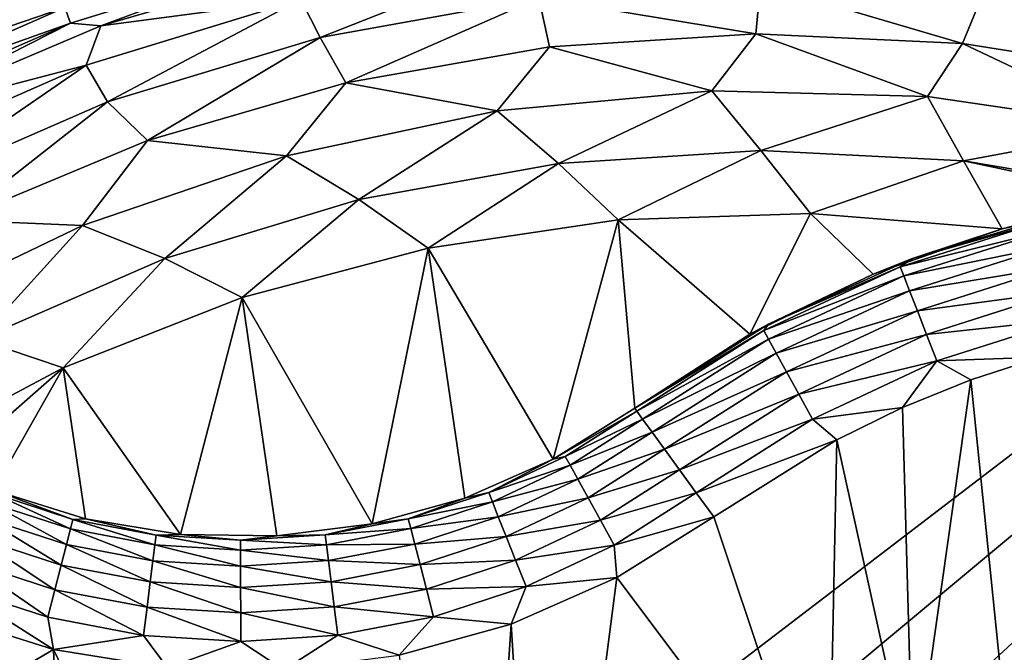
# Model space of a CAD drawing. Header units: metres. Extents: x -205 to 205, y -104 to 104.
# Tile 550 of 656: x -92.61 to -85.28, y 53.42 to 58.13. Entities that reach past the tile are written whole.
import ezdxf

# ---------------------------------------------------------------- set-up
doc = ezdxf.new("R2010")
doc.units = ezdxf.units.M
doc.layers.add('solid_01_2-CONSUMER_EHM_BOX_SW0001', color=7, linetype='CONTINUOUS')

msp = doc.modelspace()

# ---------------------------------------------------------------- linework, layer by layer
at = {"layer": 'solid_01_2-CONSUMER_EHM_BOX_SW0001'}
for points in [[(-200.010849, -74.958488), (-200.010773, 75.041512), (-0.010778, 75.04142)], [(-0.010849, -74.95858), (-200.010849, -74.958488), (-0.010778, 75.04142)], [(-91.959076, 42.820488, 75), (-76.402473, 63.637558, 75), (-185.602478, 63.645401, 75)], [(-92.726151, 42.986298, 75), (-91.959076, 42.820488, 75), (-185.602478, 63.645401, 75)], [(-91.959076, 42.820488, 75), (-91.220596, 42.545918, 75), (-76.402473, 63.637558, 75)], [(-91.220596, 42.545918, 75), (-90.529961, 42.169308, 75), (-76.402473, 63.637558, 75)], [(-90.529961, 42.169308, 75), (-89.900307, 41.698193, 75), (-76.402473, 63.637558, 75)], [(-89.900307, 41.698193, 75), (-89.343697, 41.141418, 75), (-76.402473, 63.637558, 75)], [(-89.343697, 41.141418, 75), (-88.872765, 40.511635, 75), (-76.402473, 63.637558, 75)], [(-88.872765, 40.511635, 75), (-88.496353, 39.820889, 75), (-76.402473, 63.637558, 75)], [(-88.496353, 39.820889, 75), (-88.221992, 39.082336, 75), (-76.402473, 63.637558, 75)], [(-88.221992, 39.082336, 75), (-88.056404, 38.315208, 75), (-76.402473, 63.637558, 75)], [(-88.056404, 38.315208, 75), (-88.001671, 37.540459, 75), (-76.402473, 63.637558, 75)], [(-88.001671, 37.540459, 75), (-76.416145, -63.561199, 75), (-76.402473, 63.637558, 75)], [(-93.403549, 48.638783, 72), (-93.402618, 61.638783, 72), (-76.402618, 61.637558, 72)], [(-92.09169, 48.560181, 72), (-93.403549, 48.638783, 72), (-76.402618, 61.637558, 72)], [(-90.799141, 48.325825, 72), (-92.09169, 48.560181, 72), (-76.402618, 61.637558, 72)], [(-89.54319, 47.938854, 72), (-90.799141, 48.325825, 72), (-76.402618, 61.637558, 72)], [(-88.342354, 47.404858, 72), (-89.54319, 47.938854, 72), (-76.402618, 61.637558, 72)], [(-87.214264, 46.731796, 72), (-88.342354, 47.404858, 72), (-76.402618, 61.637558, 72)], [(-87.214264, 46.731796, 72), (-76.402618, 61.637558, 72), (-86.174004, 45.928665, 72)], [(-76.402618, 61.637558, 72), (-75.4561, 61.573204, 72), (-86.174004, 45.928665, 72)], [(-75.4561, 61.573204, 72), (-74.527603, 61.381626, 72), (-86.174004, 45.928665, 72)], [(-74.527603, 61.381626, 72), (-73.632462, 61.065891, 72), (-86.174004, 45.928665, 72)], [(-73.632462, 61.065891, 72), (-72.789238, 60.632545, 72), (-86.174004, 45.928665, 72)], [(-72.789238, 60.632545, 72), (-72.011803, 60.088829, 72), (-86.174004, 45.928665, 72)], [(-86.174004, 45.928665, 69.5), (-86.174004, 45.928665, 72), (-72.011803, 60.088829, 72)], [(-81.273361, 50.828602, 65.447258), (-86.174004, 45.928665, 69.5), (-72.011803, 60.088829, 72)], [(-86.650719, 44.391434, 63.120499), (-71.694603, 59.345398, 69), (-71.170792, 58.808552, 69)], [(-86.650719, 44.391434, 63.120499), (-81.273361, 50.828602, 65.447258), (-71.694603, 59.345398, 69)], [(-86.650719, 44.391434, 63.120499), (-71.170792, 58.808552, 69), (-80.26696, 49.713688, 65.42598)], [(-98.666054, 57.931667, 1.571667), (-92.188324, 58.584389, 1.571667), (-97.806526, 58.60363, 1.571667)], [(-98.666054, 57.931667, 1.571667), (-93.876038, 57.868992, 1.571667), (-92.188324, 58.584389, 1.571667)], [(-92.188324, 58.584389, 1.571667), (-93.876038, 57.868992, 1.571667), (-92.33049, 58.357487, 1.656628)], [(-92.236137, 58.103554, 1.911131), (-90.600891, 58.607101, 1.911131), (-92.27916, 58.219341, 1.771182)], [(-92.236137, 58.103554, 1.911131), (-92.011124, 58.08403, 2.071429), (-90.600891, 58.607101, 1.911131)], [(-90.600891, 58.607101, 1.911131), (-92.011124, 58.08403, 2.071429), (-90.313248, 58.577309, 2.071429)], [(-90.313248, 58.577309, 2.071429), (-92.011124, 58.08403, 2.071429), (-90.520653, 58.281548, 2.474663)], [(-88.876305, 58.588593, 2.474663), (-90.520653, 58.281548, 2.474663), (-90.375175, 57.996407, 2.826262)], [(-88.876305, 58.588593, 2.474663), (-90.375175, 57.996407, 2.826262), (-88.746117, 58.290958, 2.826262)], [(-93.876038, 57.868992, 1.571667), (-93.926064, 57.658615, 1.656628), (-92.33049, 58.357487, 1.656628)], [(-92.27916, 58.219341, 1.771182), (-92.33049, 58.357487, 1.656628), (-93.926064, 57.658615, 1.656628)], [(-87.12822, 58.023987, 3.113388), (-87.093987, 58.395996, 2.826262), (-88.746117, 58.290958, 2.826262)], [(-87.12822, 58.023987, 3.113388), (-85.588776, 57.951984, 3.113388), (-87.093987, 58.395996, 2.826262)], [(-85.588776, 57.951984, 3.113388), (-85.44075, 58.310116, 2.826262), (-87.093987, 58.395996, 2.826262)], [(-83.884506, 58.370644, 2.474663), (-85.44075, 58.310116, 2.826262), (-83.808388, 58.034466, 2.826262)], [(-90.520653, 58.281548, 2.474663), (-92.119347, 57.789257, 2.474663), (-91.95948, 57.516254, 2.826262)], [(-92.011124, 58.08403, 2.071429), (-92.119347, 57.789257, 2.474663), (-90.520653, 58.281548, 2.474663)], [(-90.520653, 58.281548, 2.474663), (-91.95948, 57.516254, 2.826262), (-90.375175, 57.996407, 2.826262)], [(-90.184143, 57.659634, 3.113388), (-88.746117, 58.290958, 2.826262), (-90.375175, 57.996407, 2.826262)], [(-90.184143, 57.659634, 3.113388), (-88.666237, 57.92614, 3.113388), (-88.746117, 58.290958, 2.826262)], [(-88.666237, 57.92614, 3.113388), (-87.12822, 58.023987, 3.113388), (-88.746117, 58.290958, 2.826262)], [(-85.588776, 57.951984, 3.113388), (-84.066605, 57.71101, 3.113388), (-85.44075, 58.310116, 2.826262)], [(-84.066605, 57.71101, 3.113388), (-83.808388, 58.034466, 2.826262), (-85.44075, 58.310116, 2.826262)], [(-93.859329, 57.52721, 1.771182), (-92.27916, 58.219341, 1.771182), (-93.926064, 57.658615, 1.656628)], [(-92.236137, 58.103554, 1.911131), (-92.27916, 58.219341, 1.771182), (-93.859329, 57.52721, 1.771182)], [(-93.803398, 57.41708, 1.911131), (-92.236137, 58.103554, 1.911131), (-93.859329, 57.52721, 1.771182)], [(-93.803398, 57.41708, 1.911131), (-93.638641, 57.393188, 2.071429), (-92.236137, 58.103554, 1.911131)], [(-92.236137, 58.103554, 1.911131), (-93.638641, 57.393188, 2.071429), (-92.011124, 58.08403, 2.071429)], [(-92.011124, 58.08403, 2.071429), (-93.638641, 57.393188, 2.071429), (-92.119347, 57.789257, 2.474663)], [(-91.663506, 57.227703, 3.113388), (-90.375175, 57.996407, 2.826262), (-91.95948, 57.516254, 2.826262)], [(-91.663506, 57.227703, 3.113388), (-90.184143, 57.659634, 3.113388), (-90.375175, 57.996407, 2.826262)], [(-87.456139, 57.598259, 3.325905), (-87.12822, 58.023987, 3.113388), (-88.666237, 57.92614, 3.113388)], [(-87.456139, 57.598259, 3.325905), (-85.850578, 57.555862, 3.325905), (-87.12822, 58.023987, 3.113388)], [(-85.850578, 57.555862, 3.325905), (-85.588776, 57.951984, 3.113388), (-87.12822, 58.023987, 3.113388)], [(-89.055458, 57.450581, 3.325905), (-88.666237, 57.92614, 3.113388), (-90.184143, 57.659634, 3.113388)], [(-89.055458, 57.450581, 3.325905), (-87.456139, 57.598259, 3.325905), (-88.666237, 57.92614, 3.113388)], [(-85.850578, 57.555862, 3.325905), (-84.261284, 57.323982, 3.325905), (-85.588776, 57.951984, 3.113388)], [(-84.261284, 57.323982, 3.325905), (-84.066605, 57.71101, 3.113388), (-85.588776, 57.951984, 3.113388)], [(-92.119347, 57.789257, 2.474663), (-93.651581, 57.118126, 2.474663), (-93.477974, 56.856888, 2.826262)], [(-93.638641, 57.393188, 2.071429), (-93.651581, 57.118126, 2.474663), (-92.119347, 57.789257, 2.474663)], [(-92.119347, 57.789257, 2.474663), (-93.477974, 56.856888, 2.826262), (-91.95948, 57.516254, 2.826262)], [(-90.626106, 57.114895, 3.325905), (-90.184143, 57.659634, 3.113388), (-91.663506, 57.227703, 3.113388)], [(-90.626106, 57.114895, 3.325905), (-89.055458, 57.450581, 3.325905), (-90.184143, 57.659634, 3.113388)], [(-88.599319, 57.057735, 3.45631), (-87.456139, 57.598259, 3.325905), (-89.055458, 57.450581, 3.325905)], [(-88.599319, 57.057735, 3.45631), (-87.090454, 57.154068, 3.45631), (-87.456139, 57.598259, 3.325905)], [(-87.090454, 57.154068, 3.45631), (-85.850578, 57.555862, 3.325905), (-87.456139, 57.598259, 3.325905)], [(-87.090454, 57.154068, 3.45631), (-85.580521, 57.076073, 3.45631), (-85.850578, 57.555862, 3.325905)], [(-85.580521, 57.076073, 3.45631), (-84.261284, 57.323982, 3.325905), (-85.850578, 57.555862, 3.325905)], [(-93.086349, 56.635601, 3.113388), (-91.95948, 57.516254, 2.826262), (-93.477974, 56.856888, 2.826262)], [(-93.086349, 56.635601, 3.113388), (-91.663506, 57.227703, 3.113388), (-91.95948, 57.516254, 2.826262)], [(-90.087074, 56.788353, 3.45631), (-89.055458, 57.450581, 3.325905), (-90.626106, 57.114895, 3.325905)], [(-90.087074, 56.788353, 3.45631), (-88.599319, 57.057735, 3.45631), (-89.055458, 57.450581, 3.325905)], [(-85.580521, 57.076073, 3.45631), (-84.093651, 56.826305, 3.456213), (-84.261284, 57.323982, 3.325905)], [(-92.146065, 56.595909, 3.325905), (-91.663506, 57.227703, 3.113388), (-93.086349, 56.635601, 3.113388)], [(-92.146065, 56.595909, 3.325905), (-90.626106, 57.114895, 3.325905), (-91.663506, 57.227703, 3.113388)], [(-91.533928, 56.34951, 3.45631), (-90.626106, 57.114895, 3.325905), (-92.146065, 56.595909, 3.325905)], [(-91.533928, 56.34951, 3.45631), (-90.087074, 56.788353, 3.45631), (-90.626106, 57.114895, 3.325905)], [(-88.153664, 56.637222, 3.5), (-87.090454, 57.154068, 3.45631), (-88.599319, 57.057735, 3.45631)], [(-88.153664, 56.637222, 3.5), (-86.720955, 56.685646, 3.5), (-87.090454, 57.154068, 3.45631)], [(-86.720955, 56.685646, 3.5), (-85.580521, 57.076073, 3.45631), (-87.090454, 57.154068, 3.45631)], [(-89.571434, 56.427036, 3.5), (-88.599319, 57.057735, 3.45631), (-90.087074, 56.788353, 3.45631)], [(-89.571434, 56.427036, 3.5), (-88.153664, 56.637222, 3.5), (-88.599319, 57.057735, 3.45631)], [(-86.720955, 56.685646, 3.5), (-85.292168, 56.571655, 3.5), (-85.580521, 57.076073, 3.45631)], [(-84.27494, 56.79895, 3.467786), (-84.093651, 56.826305, 3.456213), (-85.580521, 57.076073, 3.45631)], [(-85.292168, 56.571655, 3.5), (-84.27494, 56.79895, 3.467786), (-85.580521, 57.076073, 3.45631)], [(-84.833466, 56.689934, 12.5), (-84.27494, 56.79895, 3.467786), (-85.292168, 56.571655, 3.5)], [(-90.956604, 56.057697, 3.5), (-90.087074, 56.788353, 3.45631), (-91.533928, 56.34951, 3.45631)], [(-90.956604, 56.057697, 3.5), (-89.571434, 56.427036, 3.5), (-90.087074, 56.788353, 3.45631)], [(-87.172394, 55.78521, 3.5), (-86.720955, 56.685646, 3.5), (-88.153664, 56.637222, 3.5)], [(-86.255249, 56.233364, 3.5), (-86.720955, 56.685646, 3.5), (-87.172394, 55.78521, 3.5)], [(-86.255249, 56.233364, 3.5), (-85.292168, 56.571655, 3.5), (-86.720955, 56.685646, 3.5)], [(-85.961761, 56.349945, 12.5), (-84.833466, 56.689934, 12.5), (-85.292168, 56.571655, 3.5)], [(-84.983841, 56.628273, 12.722372), (-84.833466, 56.689934, 12.5), (-85.961761, 56.349945, 12.5)], [(-93.594017, 55.900898, 3.325905), (-92.146065, 56.595909, 3.325905), (-93.086349, 56.635601, 3.113388)], [(-92.920647, 55.747036, 3.45631), (-92.146065, 56.595909, 3.325905), (-93.594017, 55.900898, 3.325905)], [(-92.920647, 55.747036, 3.45631), (-91.533928, 56.34951, 3.45631), (-92.146065, 56.595909, 3.325905)], [(-88.639824, 54.853497, 3.5), (-88.153664, 56.637222, 3.5), (-89.571434, 56.427036, 3.5)], [(-88.639824, 54.853497, 3.5), (-88.031158, 55.23325, 3.5), (-88.153664, 56.637222, 3.5)], [(-87.172394, 55.78521, 3.5), (-88.153664, 56.637222, 3.5), (-88.031158, 55.23325, 3.5)], [(-86.05275, 56.288223, 12.722422), (-84.983841, 56.628273, 12.722372), (-85.961761, 56.349945, 12.5)], [(-84.965981, 56.556435, 12.933949), (-84.983841, 56.628273, 12.722372), (-86.05275, 56.288223, 12.722422)], [(-85.961761, 56.349945, 12.5), (-85.292168, 56.571655, 3.5), (-86.255249, 56.233364, 3.5)], [(-84.965981, 56.556435, 12.933949), (-86.05275, 56.288223, 12.722422), (-86.025818, 56.219261, 12.933994)], [(-84.965981, 56.556435, 12.933949), (-86.025818, 56.219261, 12.933994), (-84.937195, 56.44067, 13.123721)], [(-86.025818, 56.219261, 12.933994), (-85.982422, 56.108135, 13.123761), (-84.937195, 56.44067, 13.123721)], [(-84.937195, 56.44067, 13.123721), (-85.982422, 56.108135, 13.123761), (-84.898941, 56.286789, 13.282156)], [(-89.987885, 54.372986, 3.5), (-89.571434, 56.427036, 3.5), (-90.956604, 56.057697, 3.5)], [(-89.296577, 54.564758, 3.5), (-89.571434, 56.427036, 3.5), (-89.987885, 54.372986, 3.5)], [(-88.639824, 54.853497, 3.5), (-89.571434, 56.427036, 3.5), (-89.296577, 54.564758, 3.5)], [(-92.290512, 55.534241, 3.5), (-91.533928, 56.34951, 3.45631), (-92.920647, 55.747036, 3.45631)], [(-92.290512, 55.534241, 3.5), (-90.956604, 56.057697, 3.5), (-91.533928, 56.34951, 3.45631)], [(-87.069206, 55.813847, 12.722471), (-86.05275, 56.288223, 12.722422), (-87.034142, 55.861431, 12.5)], [(-86.025818, 56.219261, 12.933994), (-86.05275, 56.288223, 12.722422), (-87.069206, 55.813847, 12.722471)], [(-87.034142, 55.861431, 12.5), (-85.961761, 56.349945, 12.5), (-86.255249, 56.233364, 3.5)], [(-86.05275, 56.288223, 12.722422), (-85.961761, 56.349945, 12.5), (-87.034142, 55.861431, 12.5)], [(-85.982422, 56.108135, 13.123761), (-85.924736, 55.960426, 13.282187), (-84.898941, 56.286789, 13.282156)], [(-84.898941, 56.286789, 13.282156), (-85.924736, 55.960426, 13.282187), (-84.853134, 56.102528, 13.401292)], [(-87.034142, 55.861431, 12.5), (-86.255249, 56.233364, 3.5), (-87.172394, 55.78521, 3.5)], [(-86.025818, 56.219261, 12.933994), (-87.069206, 55.813847, 12.722471), (-87.033638, 55.748901, 12.93404)], [(-86.025818, 56.219261, 12.933994), (-87.033638, 55.748901, 12.93404), (-85.982422, 56.108135, 13.123761)], [(-87.033638, 55.748901, 12.93404), (-86.976341, 55.644253, 13.123801), (-85.982422, 56.108135, 13.123761)], [(-85.982422, 56.108135, 13.123761), (-86.976341, 55.644253, 13.123801), (-85.924736, 55.960426, 13.282187)], [(-85.924736, 55.960426, 13.282187), (-85.855667, 55.783558, 13.401314), (-84.853134, 56.102528, 13.401292)], [(-84.853134, 56.102528, 13.401292), (-85.855667, 55.783558, 13.401314), (-84.802071, 55.897144, 13.475143)], [(-91.416847, 54.294037, 3.5), (-90.956604, 56.057697, 3.5), (-92.290512, 55.534241, 3.5)], [(-90.699532, 54.28212, 3.5), (-90.956604, 56.057697, 3.5), (-91.416847, 54.294037, 3.5)], [(-89.987885, 54.372986, 3.5), (-90.956604, 56.057697, 3.5), (-90.699532, 54.28212, 3.5)], [(-86.976341, 55.644253, 13.123801), (-86.900177, 55.505157, 13.282219), (-85.924736, 55.960426, 13.282187)], [(-85.924736, 55.960426, 13.282187), (-86.900177, 55.505157, 13.282219), (-85.855667, 55.783558, 13.401314)], [(-87.034142, 55.861431, 12.5), (-87.172394, 55.78521, 3.5), (-88.031158, 55.23325, 3.5)], [(-88.031158, 55.23325, 12.5), (-87.034142, 55.861431, 12.5), (-88.031158, 55.23325, 3.5)], [(-87.069206, 55.813847, 12.722471), (-87.034142, 55.861431, 12.5), (-88.031158, 55.23325, 12.5)], [(-85.855667, 55.783558, 13.401314), (-85.778671, 55.586418, 13.475154), (-84.802071, 55.897144, 13.475143)], [(-84.802071, 55.897144, 13.475143), (-85.778671, 55.586418, 13.475154), (-85.003609, 55.614082, 13.5)], [(-88.016396, 55.212986, 12.722521), (-87.069206, 55.813847, 12.722471), (-88.031158, 55.23325, 12.5)], [(-87.033638, 55.748901, 12.93404), (-87.069206, 55.813847, 12.722471), (-88.016396, 55.212986, 12.722521)], [(-86.900177, 55.505157, 13.282219), (-86.808983, 55.338608, 13.401336), (-85.855667, 55.783558, 13.401314)], [(-85.855667, 55.783558, 13.401314), (-86.808983, 55.338608, 13.401336), (-85.778671, 55.586418, 13.475154)], [(-93.557426, 54.862782, 3.5), (-92.290512, 55.534241, 3.5), (-92.920647, 55.747036, 3.45631)], [(-87.033638, 55.748901, 12.93404), (-88.016396, 55.212986, 12.722521), (-87.972786, 55.15313, 12.934086)], [(-87.033638, 55.748901, 12.93404), (-87.972786, 55.15313, 12.934086), (-86.976341, 55.644253, 13.123801)], [(-87.972786, 55.15313, 12.934086), (-87.902527, 55.056686, 13.12384), (-86.976341, 55.644253, 13.123801)], [(-86.976341, 55.644253, 13.123801), (-87.902527, 55.056686, 13.12384), (-86.900177, 55.505157, 13.282219)], [(-86.808983, 55.338608, 13.401336), (-86.707336, 55.152973, 13.475165), (-85.778671, 55.586418, 13.475154)], [(-85.778671, 55.586418, 13.475154), (-86.707336, 55.152973, 13.475165), (-86.034897, 55.239296, 13.5)], [(-85.778671, 55.586418, 13.475154), (-86.034897, 55.239296, 13.5), (-85.526527, 55.444736, 13.5)], [(-85.778671, 55.586418, 13.475154), (-85.526527, 55.444736, 13.5), (-85.003609, 55.614082, 13.5)], [(-85.26165, 52.839157, 13.5), (-85.003609, 55.614082, 13.5), (-85.526527, 55.444736, 13.5)], [(-93.179626, 54.755203, 3.5), (-92.290512, 55.534241, 3.5), (-93.557426, 54.862782, 3.5)], [(-93.179626, 54.755203, 3.5), (-92.809639, 54.623123, 3.5), (-92.290512, 55.534241, 3.5)], [(-92.125076, 54.408493, 3.5), (-92.290512, 55.534241, 3.5), (-92.809639, 54.623123, 3.5)], [(-91.416847, 54.294037, 3.5), (-92.290512, 55.534241, 3.5), (-92.125076, 54.408493, 3.5)], [(-87.902527, 55.056686, 13.12384), (-87.809143, 54.928509, 13.282251), (-86.900177, 55.505157, 13.282219)], [(-86.900177, 55.505157, 13.282219), (-87.809143, 54.928509, 13.282251), (-86.808983, 55.338608, 13.401336)], [(-85.955284, 52.413761, 13.5), (-85.526527, 55.444736, 13.5), (-86.034897, 55.239296, 13.5)], [(-85.955284, 52.413761, 13.5), (-85.26165, 52.839157, 13.5), (-85.526527, 55.444736, 13.5)], [(-87.809143, 54.928509, 13.282251), (-87.697334, 54.775032, 13.401358), (-86.808983, 55.338608, 13.401336)], [(-86.808983, 55.338608, 13.401336), (-87.697334, 54.775032, 13.401358), (-86.707336, 55.152973, 13.475165)], [(-88.639824, 54.853497, 3.5), (-88.031158, 55.23325, 12.5), (-88.031158, 55.23325, 3.5)], [(-88.639824, 54.853497, 12.5), (-88.016396, 55.212986, 12.722521), (-88.031158, 55.23325, 12.5)], [(-88.639824, 54.853497, 3.5), (-88.639824, 54.853497, 12.5), (-88.031158, 55.23325, 12.5)], [(-88.548752, 54.874203, 12.722384), (-88.016396, 55.212986, 12.722521), (-88.639824, 54.853497, 12.5)], [(-88.548752, 54.874203, 12.722384), (-87.972786, 55.15313, 12.934086), (-88.016396, 55.212986, 12.722521)], [(-86.707336, 55.152973, 13.475165), (-86.525543, 54.999458, 13.5), (-86.034897, 55.239296, 13.5)], [(-85.955284, 52.413761, 13.5), (-86.034897, 55.239296, 13.5), (-86.525543, 54.999458, 13.5)], [(-88.513008, 54.80938, 12.93396), (-87.972786, 55.15313, 12.934086), (-88.548752, 54.874203, 12.722384)], [(-88.513008, 54.80938, 12.93396), (-87.902527, 55.056686, 13.12384), (-87.972786, 55.15313, 12.934086)], [(-87.697334, 54.775032, 13.401358), (-87.572708, 54.603966, 13.475177), (-86.707336, 55.152973, 13.475165)], [(-86.707336, 55.152973, 13.475165), (-87.572708, 54.603966, 13.475177), (-86.525543, 54.999458, 13.5)], [(-88.513008, 54.80938, 12.93396), (-88.455399, 54.704918, 13.123731), (-87.902527, 55.056686, 13.12384)], [(-88.455399, 54.704918, 13.123731), (-87.809143, 54.928509, 13.282251), (-87.902527, 55.056686, 13.12384)], [(-87.572708, 54.603966, 13.475177), (-87.442177, 54.425102, 13.5), (-86.525543, 54.999458, 13.5)], [(-86.590607, 51.87389, 13.5), (-86.525543, 54.999458, 13.5), (-87.442177, 54.425102, 13.5)], [(-86.590607, 51.87389, 13.5), (-85.955284, 52.413761, 13.5), (-86.525543, 54.999458, 13.5)], [(-88.455399, 54.704918, 13.123731), (-88.37883, 54.566063, 13.282164), (-87.809143, 54.928509, 13.282251)], [(-88.37883, 54.566063, 13.282164), (-87.697334, 54.775032, 13.401358), (-87.809143, 54.928509, 13.282251)], [(-89.11937, 54.604809, 12.722247), (-88.639824, 54.853497, 12.5), (-89.296577, 54.564758, 12.5)], [(-89.296577, 54.564758, 3.5), (-89.296577, 54.564758, 12.5), (-88.639824, 54.853497, 12.5)], [(-88.639824, 54.853497, 3.5), (-89.296577, 54.564758, 3.5), (-88.639824, 54.853497, 12.5)], [(-89.11937, 54.604809, 12.722247), (-88.548752, 54.874203, 12.722384), (-88.639824, 54.853497, 12.5)], [(-88.513008, 54.80938, 12.93396), (-88.548752, 54.874203, 12.722384), (-89.11937, 54.604809, 12.722247)], [(-88.513008, 54.80938, 12.93396), (-89.11937, 54.604809, 12.722247), (-89.092033, 54.536045, 12.933833)], [(-88.513008, 54.80938, 12.93396), (-89.092033, 54.536045, 12.933833), (-88.455399, 54.704918, 13.123731)], [(-88.37883, 54.566063, 13.282164), (-88.28714, 54.399799, 13.401298), (-87.697334, 54.775032, 13.401358)], [(-88.28714, 54.399799, 13.401298), (-87.572708, 54.603966, 13.475177), (-87.697334, 54.775032, 13.401358)], [(-89.092033, 54.536045, 12.933833), (-89.047989, 54.425213, 13.123621), (-88.455399, 54.704918, 13.123731)], [(-88.455399, 54.704918, 13.123731), (-89.047989, 54.425213, 13.123621), (-88.37883, 54.566063, 13.282164)], [(-92.236656, 54.334278, 12.933201), (-92.818741, 54.600033, 12.721427), (-92.845825, 54.531361, 12.933075)], [(-92.818741, 54.600033, 12.721427), (-92.218384, 54.40583, 12.721563), (-92.809639, 54.623123, 12.5)], [(-92.236656, 54.334278, 12.933201), (-92.218384, 54.40583, 12.721563), (-92.818741, 54.600033, 12.721427)], [(-92.218384, 54.40583, 12.721563), (-92.125076, 54.408493, 12.5), (-92.809639, 54.623123, 12.5)], [(-92.809639, 54.623123, 3.5), (-92.809639, 54.623123, 12.5), (-92.125076, 54.408493, 12.5)], [(-92.125076, 54.408493, 3.5), (-92.809639, 54.623123, 3.5), (-92.125076, 54.408493, 12.5)], [(-89.719238, 54.409058, 12.722111), (-89.11937, 54.604809, 12.722247), (-89.296577, 54.564758, 12.5)], [(-89.092033, 54.536045, 12.933833), (-89.11937, 54.604809, 12.722247), (-89.719238, 54.409058, 12.722111)], [(-88.28714, 54.399799, 13.401298), (-88.184937, 54.21447, 13.475146), (-87.572708, 54.603966, 13.475177)], [(-88.184937, 54.21447, 13.475146), (-87.442177, 54.425102, 13.5), (-87.572708, 54.603966, 13.475177)], [(-92.845825, 54.531361, 12.933075), (-92.889519, 54.420559, 13.122963), (-92.266129, 54.218845, 13.123073)], [(-92.236656, 54.334278, 12.933201), (-92.845825, 54.531361, 12.933075), (-92.266129, 54.218845, 13.123073)], [(-89.719238, 54.409058, 12.722111), (-89.296577, 54.564758, 12.5), (-89.987885, 54.372986, 12.5)], [(-89.987885, 54.372986, 3.5), (-89.987885, 54.372986, 12.5), (-89.296577, 54.564758, 12.5)], [(-89.296577, 54.564758, 3.5), (-89.987885, 54.372986, 3.5), (-89.296577, 54.564758, 12.5)], [(-89.092033, 54.536045, 12.933833), (-89.719238, 54.409058, 12.722111), (-89.700752, 54.337437, 12.933707)], [(-89.092033, 54.536045, 12.933833), (-89.700752, 54.337437, 12.933707), (-89.047989, 54.425213, 13.123621)], [(-89.047989, 54.425213, 13.123621), (-88.989426, 54.277878, 13.282076), (-88.37883, 54.566063, 13.282164)], [(-88.37883, 54.566063, 13.282164), (-88.989426, 54.277878, 13.282076), (-88.28714, 54.399799, 13.401298)], [(-92.889519, 54.420559, 13.122963), (-92.947632, 54.273193, 13.281551), (-92.305321, 54.065338, 13.281639)], [(-92.266129, 54.218845, 13.123073), (-92.889519, 54.420559, 13.122963), (-92.305321, 54.065338, 13.281639)], [(-91.607582, 54.215092, 12.933328), (-92.218384, 54.40583, 12.721563), (-92.236656, 54.334278, 12.933201)], [(-92.218384, 54.40583, 12.721563), (-91.598419, 54.288403, 12.721701), (-92.125076, 54.408493, 12.5)], [(-91.607582, 54.215092, 12.933328), (-91.598419, 54.288403, 12.721701), (-92.218384, 54.40583, 12.721563)], [(-91.598419, 54.288403, 12.721701), (-91.416847, 54.294037, 12.5), (-92.125076, 54.408493, 12.5)], [(-92.125076, 54.408493, 3.5), (-92.125076, 54.408493, 12.5), (-91.416847, 54.294037, 12.5)], [(-91.416847, 54.294037, 3.5), (-92.125076, 54.408493, 3.5), (-91.416847, 54.294037, 12.5)], [(-90.338913, 54.290024, 12.721974), (-89.719238, 54.409058, 12.722111), (-89.987885, 54.372986, 12.5)], [(-89.700752, 54.337437, 12.933707), (-89.719238, 54.409058, 12.722111), (-90.338913, 54.290024, 12.721974)], [(-89.700752, 54.337437, 12.933707), (-89.670944, 54.221981, 13.123511), (-89.047989, 54.425213, 13.123621)], [(-89.047989, 54.425213, 13.123621), (-89.670944, 54.221981, 13.123511), (-88.989426, 54.277878, 13.282076)], [(-88.989426, 54.277878, 13.282076), (-88.919304, 54.101448, 13.401237), (-88.28714, 54.399799, 13.401298)], [(-88.28714, 54.399799, 13.401298), (-88.919304, 54.101448, 13.401237), (-88.184937, 54.21447, 13.475146)], [(-88.184937, 54.21447, 13.475146), (-88.165535, 53.973095, 13.5), (-87.442177, 54.425102, 13.5)], [(-86.590607, 51.87389, 13.5), (-87.442177, 54.425102, 13.5), (-88.165535, 53.973095, 13.5)], [(-92.236656, 54.334278, 12.933201), (-92.266129, 54.218845, 13.123073), (-91.622353, 54.096851, 13.123182)], [(-91.607582, 54.215092, 12.933328), (-92.236656, 54.334278, 12.933201), (-91.622353, 54.096851, 13.123182)], [(-90.338913, 54.290024, 12.721974), (-89.987885, 54.372986, 12.5), (-90.699532, 54.28212, 12.5)], [(-90.699532, 54.28212, 3.5), (-90.699532, 54.28212, 12.5), (-89.987885, 54.372986, 12.5)], [(-89.987885, 54.372986, 3.5), (-90.699532, 54.28212, 3.5), (-89.987885, 54.372986, 12.5)], [(-89.700752, 54.337437, 12.933707), (-90.338913, 54.290024, 12.721974), (-90.329552, 54.216682, 12.93358)], [(-89.700752, 54.337437, 12.933707), (-90.329552, 54.216682, 12.93358), (-89.670944, 54.221981, 13.123511)], [(-92.947632, 54.273193, 13.281551), (-93.01725, 54.096668, 13.400871), (-92.352264, 53.881466, 13.400932)], [(-92.305321, 54.065338, 13.281639), (-92.947632, 54.273193, 13.281551), (-92.352264, 53.881466, 13.400932)], [(-90.968521, 54.175686, 12.933455), (-91.598419, 54.288403, 12.721701), (-91.607582, 54.215092, 12.933328)], [(-91.598419, 54.288403, 12.721701), (-90.96862, 54.249596, 12.721837), (-91.416847, 54.294037, 12.5)], [(-90.968521, 54.175686, 12.933455), (-90.96862, 54.249596, 12.721837), (-91.598419, 54.288403, 12.721701)], [(-90.96862, 54.249596, 12.721837), (-90.699532, 54.28212, 12.5), (-91.416847, 54.294037, 12.5)], [(-91.416847, 54.294037, 3.5), (-91.416847, 54.294037, 12.5), (-90.699532, 54.28212, 12.5)], [(-90.699532, 54.28212, 3.5), (-91.416847, 54.294037, 3.5), (-90.699532, 54.28212, 12.5)], [(-90.96862, 54.249596, 12.721837), (-90.338913, 54.290024, 12.721974), (-90.699532, 54.28212, 12.5)], [(-90.329552, 54.216682, 12.93358), (-90.338913, 54.290024, 12.721974), (-90.96862, 54.249596, 12.721837)], [(-90.329552, 54.216682, 12.93358), (-90.96862, 54.249596, 12.721837), (-90.968521, 54.175686, 12.933455)], [(-89.670944, 54.221981, 13.123511), (-89.631317, 54.068493, 13.281989), (-88.989426, 54.277878, 13.282076)], [(-88.989426, 54.277878, 13.282076), (-89.631317, 54.068493, 13.281989), (-88.919304, 54.101448, 13.401237)], [(-92.266129, 54.218845, 13.123073), (-92.305321, 54.065338, 13.281639), (-91.642006, 53.939621, 13.281727)], [(-91.622353, 54.096851, 13.123182), (-92.266129, 54.218845, 13.123073), (-91.642006, 53.939621, 13.281727)], [(-91.607582, 54.215092, 12.933328), (-91.622353, 54.096851, 13.123182), (-90.968361, 54.056499, 13.123292)], [(-90.968521, 54.175686, 12.933455), (-91.607582, 54.215092, 12.933328), (-90.968361, 54.056499, 13.123292)], [(-90.329552, 54.216682, 12.93358), (-90.968521, 54.175686, 12.933455), (-90.314453, 54.098431, 13.123402)], [(-90.968521, 54.175686, 12.933455), (-90.968361, 54.056499, 13.123292), (-90.314453, 54.098431, 13.123402)], [(-90.329552, 54.216682, 12.93358), (-90.314453, 54.098431, 13.123402), (-89.670944, 54.221981, 13.123511)], [(-89.670944, 54.221981, 13.123511), (-90.314453, 54.098431, 13.123402), (-89.631317, 54.068493, 13.281989)], [(-88.919304, 54.101448, 13.401237), (-88.841141, 53.904785, 13.475115), (-88.184937, 54.21447, 13.475146)], [(-88.184937, 54.21447, 13.475146), (-88.841141, 53.904785, 13.475115), (-88.165535, 53.973095, 13.5)], [(-93.01725, 54.096668, 13.400871), (-93.094864, 53.899853, 13.474928), (-92.404602, 53.676468, 13.474959)], [(-92.352264, 53.881466, 13.400932), (-93.01725, 54.096668, 13.400871), (-92.404602, 53.676468, 13.474959)], [(-91.622353, 54.096851, 13.123182), (-91.642006, 53.939621, 13.281727), (-90.968147, 53.898026, 13.281814)], [(-90.968361, 54.056499, 13.123292), (-91.622353, 54.096851, 13.123182), (-90.968147, 53.898026, 13.281814)], [(-90.314453, 54.098431, 13.123402), (-90.968361, 54.056499, 13.123292), (-90.29438, 53.941208, 13.281901)], [(-90.314453, 54.098431, 13.123402), (-90.29438, 53.941208, 13.281901), (-89.631317, 54.068493, 13.281989)], [(-89.631317, 54.068493, 13.281989), (-89.583862, 53.884682, 13.401175), (-88.919304, 54.101448, 13.401237)], [(-88.919304, 54.101448, 13.401237), (-89.583862, 53.884682, 13.401175), (-88.841141, 53.904785, 13.475115)], [(-92.305321, 54.065338, 13.281639), (-92.352264, 53.881466, 13.400932), (-91.665535, 53.751297, 13.400993)], [(-91.642006, 53.939621, 13.281727), (-92.305321, 54.065338, 13.281639), (-91.665535, 53.751297, 13.400993)], [(-90.968361, 54.056499, 13.123292), (-90.968147, 53.898026, 13.281814), (-90.29438, 53.941208, 13.281901)], [(-89.631317, 54.068493, 13.281989), (-90.29438, 53.941208, 13.281901), (-89.583862, 53.884682, 13.401175)], [(-91.642006, 53.939621, 13.281727), (-91.665535, 53.751297, 13.400993), (-90.967896, 53.708218, 13.401054)], [(-90.968147, 53.898026, 13.281814), (-91.642006, 53.939621, 13.281727), (-90.967896, 53.708218, 13.401054)], [(-90.29438, 53.941208, 13.281901), (-90.968147, 53.898026, 13.281814), (-90.27034, 53.752914, 13.401114)], [(-90.29438, 53.941208, 13.281901), (-90.27034, 53.752914, 13.401114), (-89.583862, 53.884682, 13.401175)], [(-88.712234, 49.752872, 13.5), (-88.165535, 53.973095, 13.5), (-88.953163, 53.625546, 13.5)], [(-88.841141, 53.904785, 13.475115), (-88.953163, 53.625546, 13.5), (-88.165535, 53.973095, 13.5)], [(-88.712234, 49.752872, 13.5), (-86.590607, 51.87389, 13.5), (-88.165535, 53.973095, 13.5)], [(-93.094864, 53.899853, 13.474928), (-93.176498, 53.692848, 13.5), (-92.362793, 53.43713, 13.5)], [(-92.404602, 53.676468, 13.474959), (-93.094864, 53.899853, 13.474928), (-92.362793, 53.43713, 13.5)], [(-92.352264, 53.881466, 13.400932), (-92.404602, 53.676468, 13.474959), (-91.691772, 53.541344, 13.47499)], [(-91.665535, 53.751297, 13.400993), (-92.352264, 53.881466, 13.400932), (-91.691772, 53.541344, 13.47499)], [(-90.968147, 53.898026, 13.281814), (-90.967896, 53.708218, 13.401054), (-90.27034, 53.752914, 13.401114)], [(-89.583862, 53.884682, 13.401175), (-90.27034, 53.752914, 13.401114), (-89.530968, 53.679783, 13.475083)], [(-89.583862, 53.884682, 13.401175), (-89.530968, 53.679783, 13.475083), (-88.841141, 53.904785, 13.475115)], [(-88.841141, 53.904785, 13.475115), (-89.530968, 53.679783, 13.475083), (-88.953163, 53.625546, 13.5)], [(-91.665535, 53.751297, 13.400993), (-91.691772, 53.541344, 13.47499), (-90.967613, 53.496624, 13.475021)], [(-90.967896, 53.708218, 13.401054), (-91.665535, 53.751297, 13.400993), (-90.967613, 53.496624, 13.475021)], [(-90.27034, 53.752914, 13.401114), (-90.967896, 53.708218, 13.401054), (-90.243538, 53.543011, 13.475053)], [(-90.27034, 53.752914, 13.401114), (-90.243538, 53.543011, 13.475053), (-89.530968, 53.679783, 13.475083)], [(-92.945244, 53.0956, 13.5), (-92.362793, 53.43713, 13.5), (-93.176498, 53.692848, 13.5)], [(-91.691772, 53.541344, 13.47499), (-92.404602, 53.676468, 13.474959), (-92.362793, 53.43713, 13.5)], [(-90.967896, 53.708218, 13.401054), (-90.967613, 53.496624, 13.475021), (-90.243538, 53.543011, 13.475053)], [(-89.530968, 53.679783, 13.475083), (-90.243538, 53.543011, 13.475053), (-89.787193, 53.393326, 13.5)], [(-89.530968, 53.679783, 13.475083), (-89.787193, 53.393326, 13.5), (-88.953163, 53.625546, 13.5)], [(-89.252296, 49.117683, 13.5), (-88.953163, 53.625546, 13.5), (-89.787193, 53.393326, 13.5)], [(-89.252296, 49.117683, 13.5), (-88.712234, 49.752872, 13.5), (-88.953163, 53.625546, 13.5)], [(-91.691772, 53.541344, 13.47499), (-92.362793, 53.43713, 13.5), (-91.5131, 53.298653, 13.5)], [(-90.967613, 53.496624, 13.475021), (-91.691772, 53.541344, 13.47499), (-91.5131, 53.298653, 13.5)], [(-90.967613, 53.496624, 13.475021), (-91.5131, 53.298653, 13.5), (-90.647491, 53.28347, 13.5)], [(-90.243538, 53.543011, 13.475053), (-90.967613, 53.496624, 13.475021), (-90.647491, 53.28347, 13.5)], [(-90.243538, 53.543011, 13.475053), (-90.647491, 53.28347, 13.5), (-89.787193, 53.393326, 13.5)], [(-92.945244, 53.0956, 13.5), (-92.336449, 52.722549, 13.5), (-92.362793, 53.43713, 13.5)], [(-91.79351, 52.258854, 13.5), (-91.5131, 53.298653, 13.5), (-92.362793, 53.43713, 13.5)], [(-92.336449, 52.722549, 13.5), (-91.79351, 52.258854, 13.5), (-92.362793, 53.43713, 13.5)]]:
    msp.add_3dface(points, dxfattribs=at)

doc.saveas('drawing.dxf')
